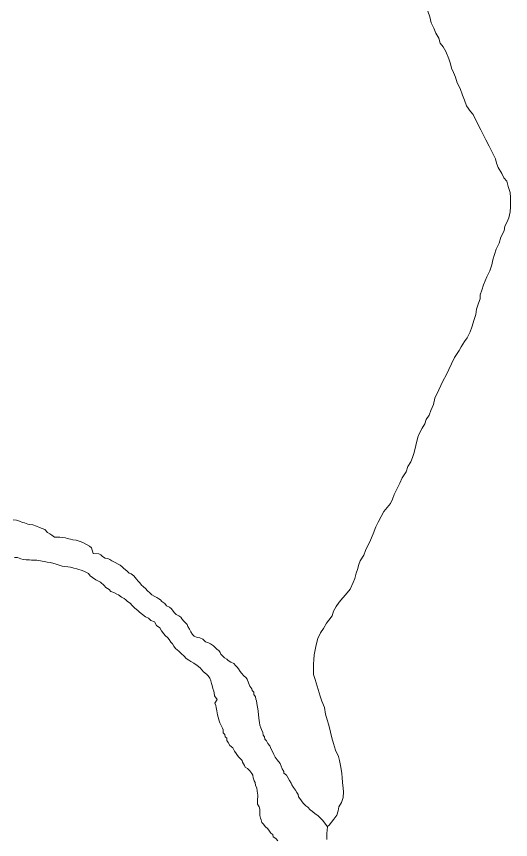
# Model space of a CAD drawing. Extents: x 553962 to 842807, y 8883888 to 9032388.
# Drawn here: x 592343 to 593554, y 8906068 to 8908084 of the extents above; entities that cross this region are included whole.
import ezdxf

# ---------------------------------------------------------------- set-up
doc = ezdxf.new("R2010")
doc.units = 0
doc.header["$LTSCALE"] = 200
doc.layers.add('6', color=7, linetype='Continuous', lineweight=13)

msp = doc.modelspace()

# ---------------------------------------------------------------- linework, layer by layer
at = {"layer": '6'}
for points in [[(593351.1, 8908096.9), (593356.7, 8908083.3), (593359.7, 8908068.8), (593366.2, 8908055.2), (593371.1, 8908043.2), (593378.1, 8908031.4), (593382, 8908019.2), (593389.2, 8908009.7), (593395.4, 8907998.6), (593402.6, 8907980.2), (593407.1, 8907968.6), (593409.8, 8907958), (593414.3, 8907946.9), (593419.3, 8907935.2), (593423.2, 8907921.8), (593431, 8907907.4), (593436.5, 8907891.8), (593441.6, 8907879.6), (593446.3, 8907865.6), (593455.8, 8907851.6), (593462.2, 8907844), (593474.6, 8907818.9), (593481.1, 8907806.4), (593488, 8907793.4), (593493.5, 8907782.3), (593501.9, 8907766.8), (593517.3, 8907735.7), (593520.2, 8907725.1), (593523.7, 8907714.1), (593533.1, 8907699.6), (593538.1, 8907689), (593545, 8907680.5), (593548.5, 8907667.9), (593553.4, 8907653.4), (593553.6, 8907651)], [(593351.1, 8908096.9), (593356.7, 8908083.3), (593359.7, 8908068.8), (593366.2, 8908055.2), (593371.1, 8908043.2), (593378.1, 8908031.4), (593382, 8908019.2), (593389.2, 8908009.7), (593395.4, 8907998.6), (593402.6, 8907980.2), (593407.1, 8907968.6), (593409.8, 8907958), (593414.3, 8907946.9), (593419.3, 8907935.2), (593423.2, 8907921.8), (593431, 8907907.4), (593436.5, 8907891.8), (593441.6, 8907879.6), (593446.3, 8907865.6), (593455.8, 8907851.6), (593462.2, 8907844), (593474.6, 8907818.9), (593481.1, 8907806.4), (593488, 8907793.4), (593493.5, 8907782.3), (593501.9, 8907766.8), (593517.3, 8907735.7), (593520.2, 8907725.1), (593523.7, 8907714.1), (593533.1, 8907699.6), (593538.1, 8907689), (593545, 8907680.5), (593548.5, 8907667.9), (593553.4, 8907653.4), (593553.6, 8907651)], [(593553.6, 8907651), (593554.3, 8907643.4), (593554.2, 8907617.9), (593553.7, 8907605.4), (593550.1, 8907591.4), (593545.5, 8907579.4), (593540.5, 8907570.4), (593538.4, 8907559.4), (593530.3, 8907543.4), (593526.3, 8907528.9), (593519.2, 8907514), (593515.1, 8907501), (593510.6, 8907488), (593508.5, 8907476), (593503.4, 8907461.5), (593496.4, 8907446.5), (593488.3, 8907426.5), (593484.2, 8907414.1), (593480.1, 8907402.1), (593479.6, 8907392.6), (593476, 8907382.1), (593470.5, 8907367.1), (593468.9, 8907354.6), (593464.8, 8907341.6), (593459.2, 8907323.1), (593455.2, 8907312.1), (593447.6, 8907297.1), (593441.6, 8907288.2), (593433.5, 8907275.2), (593428, 8907266.2), (593416.9, 8907249.2), (593409.3, 8907233.3), (593402.7, 8907219.3), (593396.1, 8907205.8), (593389.1, 8907192.3), (593383, 8907179.9), (593378.4, 8907170)], [(593553.6, 8907651), (593554.3, 8907643.4), (593554.2, 8907617.9), (593553.7, 8907605.4), (593550.1, 8907591.4), (593545.5, 8907579.4), (593540.5, 8907570.4), (593538.4, 8907559.4), (593530.3, 8907543.4), (593526.3, 8907528.9), (593519.2, 8907514), (593515.1, 8907501), (593510.6, 8907488), (593508.5, 8907476), (593503.4, 8907461.5), (593496.4, 8907446.5), (593488.3, 8907426.5), (593484.2, 8907414.1), (593480.1, 8907402.1), (593479.6, 8907392.6), (593476, 8907382.1), (593470.5, 8907367.1), (593468.9, 8907354.6), (593464.8, 8907341.6), (593459.2, 8907323.1), (593455.2, 8907312.1), (593447.6, 8907297.1), (593441.6, 8907288.2), (593433.5, 8907275.2), (593428, 8907266.2), (593416.9, 8907249.2), (593409.3, 8907233.3), (593402.7, 8907219.3), (593396.1, 8907205.8), (593389.1, 8907192.3), (593383, 8907179.9), (593378.4, 8907170)], [(593378.4, 8907170), (593368.8, 8907149.4), (593365.3, 8907133.4), (593358.7, 8907119.4), (593355.1, 8907107.9), (593347.6, 8907097), (593344, 8907086.5), (593337.5, 8907075.5), (593331.4, 8907063.5), (593327.3, 8907053.5), (593321.8, 8907033.1), (593318.2, 8907016.1), (593313.6, 8907004.1), (593309.6, 8906993.6), (593302, 8906981.6), (593297.9, 8906968.6), (593288.3, 8906954.2), (593282.8, 8906941.2), (593279.1, 8906934.2)], [(593378.4, 8907170), (593368.8, 8907149.4), (593365.3, 8907133.4), (593358.7, 8907119.4), (593355.1, 8907107.9), (593347.6, 8907097), (593344, 8907086.5), (593337.5, 8907075.5), (593331.4, 8907063.5), (593327.3, 8907053.5), (593321.8, 8907033.1), (593318.2, 8907016.1), (593313.6, 8907004.1), (593309.6, 8906993.6), (593302, 8906981.6), (593297.9, 8906968.6), (593288.3, 8906954.2), (593282.8, 8906941.2), (593279.1, 8906934.2)], [(593279.1, 8906934.2), (593268.6, 8906913.7), (593264.6, 8906901.7), (593259.5, 8906891.2), (593251.5, 8906881.3), (593243.9, 8906871.3), (593236.9, 8906859.8), (593229.3, 8906845.8), (593224.2, 8906833.9), (593217.1, 8906816.9), (593211.1, 8906801.4), (593198.4, 8906776.4), (593194.4, 8906764.4), (593185.8, 8906750.5), (593182.2, 8906741.5), (593178.7, 8906730), (593175.6, 8906720.5), (593172.1, 8906707.5), (593168, 8906698), (593160.9, 8906681.6), (593149.9, 8906667.6), (593142.8, 8906660.1), (593133.8, 8906649.7), (593126.7, 8906639.2), (593120.2, 8906627.2), (593116.6, 8906616.2), (593109, 8906605.8), (593103, 8906597.8), (593095.4, 8906584.8), (593087.9, 8906574.3), (593081.3, 8906560.3), (593077.2, 8906545.3), (593073.1, 8906520.3), (593071.5, 8906508.3), (593071, 8906498.3), (593070.9, 8906482.8), (593071.4, 8906472.8), (593074.8, 8906459.8), (593080.2, 8906444.2), (593087.1, 8906419.7), (593091.6, 8906407.1), (593098, 8906391.6), (593100.4, 8906375.6), (593104.4, 8906361.5), (593108.3, 8906348.5), (593112.7, 8906331), (593115.7, 8906317.4), (593120.1, 8906303.4), (593125, 8906287.3), (593132.5, 8906271.8), (593134.9, 8906261.8), (593138.3, 8906245.7), (593140.3, 8906229.7), (593141.2, 8906220.2), (593142.2, 8906208.2), (593143.6, 8906194.2), (593144.6, 8906184.6), (593144, 8906171.1), (593139.4, 8906158.7), (593132.9, 8906148.2), (593131.8, 8906138.2), (593128.3, 8906127.7), (593121.2, 8906117.7), (593109.6, 8906103.7), (593105.4, 8906100)], [(593279.1, 8906934.2), (593268.6, 8906913.7), (593264.6, 8906901.7), (593259.5, 8906891.2), (593251.5, 8906881.3), (593243.9, 8906871.3), (593236.9, 8906859.8), (593229.3, 8906845.8), (593224.2, 8906833.9), (593217.1, 8906816.9), (593211.1, 8906801.4), (593198.4, 8906776.4), (593194.4, 8906764.4), (593185.8, 8906750.5), (593182.2, 8906741.5), (593178.7, 8906730), (593175.6, 8906720.5), (593172.1, 8906707.5), (593168, 8906698), (593160.9, 8906681.6), (593149.9, 8906667.6), (593142.8, 8906660.1), (593133.8, 8906649.7), (593126.7, 8906639.2), (593120.2, 8906627.2), (593116.6, 8906616.2), (593109, 8906605.8), (593103, 8906597.8), (593095.4, 8906584.8), (593087.9, 8906574.3), (593081.3, 8906560.3), (593077.2, 8906545.3), (593073.1, 8906520.3), (593071.5, 8906508.3), (593071, 8906498.3), (593070.9, 8906482.8), (593071.4, 8906472.8), (593074.8, 8906459.8), (593080.2, 8906444.2), (593087.1, 8906419.7), (593091.6, 8906407.1), (593098, 8906391.6), (593100.4, 8906375.6), (593104.4, 8906361.5), (593108.3, 8906348.5), (593112.7, 8906331), (593115.7, 8906317.4), (593120.1, 8906303.4), (593125, 8906287.3), (593132.5, 8906271.8), (593134.9, 8906261.8), (593138.3, 8906245.7), (593140.3, 8906229.7), (593141.2, 8906220.2), (593142.2, 8906208.2), (593143.6, 8906194.2), (593144.6, 8906184.6), (593144, 8906171.1), (593139.4, 8906158.7), (593132.9, 8906148.2), (593131.8, 8906138.2), (593128.3, 8906127.7), (593121.2, 8906117.7), (593109.6, 8906103.7), (593105.4, 8906100)], [(592334.5, 8906851.3), (592343, 8906850.2), (592350, 8906847.7), (592357.5, 8906845.1), (592362, 8906843.6), (592370.5, 8906840.5), (592375.4, 8906839.5), (592382.4, 8906838.9), (592391.4, 8906835.4), (592398.9, 8906832.3), (592405.4, 8906830.3), (592411.9, 8906827.2), (592418.8, 8906820.2), (592424.8, 8906817.1), (592429.3, 8906813.6), (592436.2, 8906809.1), (592441.7, 8906809), (592449.2, 8906808.5), (592456.2, 8906807.9), (592462.7, 8906806.9), (592467.2, 8906805.3), (592475.2, 8906803.8), (592481.2, 8906802.2), (592489.2, 8906801.2), (592494.2, 8906799.7), (592501.2, 8906797.1), (592507.2, 8906794.6), (592514.6, 8906790.5), (592522.1, 8906786.5), (592526.6, 8906782.9), (592531, 8906768.4), (592545, 8906768.3), (592549.5, 8906765.2), (592553.9, 8906761.2), (592560.4, 8906757.7), (592566.4, 8906756.6)], [(592797.4, 8906484.2), (592793, 8906488.8), (592786, 8906494.3), (592778, 8906500.4), (592770.1, 8906503.9), (592765.6, 8906507.5), (592758.6, 8906511.5), (592754.2, 8906517.5), (592746.7, 8906523.6), (592740.7, 8906529.2), (592732.8, 8906535.7), (592728.8, 8906541.8), (592725.4, 8906547.8), (592721.4, 8906551.8), (592717.5, 8906557.8), (592713.5, 8906562.4), (592707, 8906567.9), (592704.1, 8906571.9), (592698.1, 8906579.5), (592694.2, 8906587), (592685.7, 8906592.6), (592680.8, 8906601.2), (592672.3, 8906604.7), (592666.8, 8906610.8), (592659.3, 8906613.8), (592651.9, 8906619.4), (592644.4, 8906625.4), (592640, 8906629), (592633, 8906635), (592626, 8906641.1), (592621.6, 8906647.1), (592615.1, 8906651.2), (592611.1, 8906655.2), (592606.7, 8906658.2), (592600.2, 8906661.8), (592593.2, 8906667.8), (592588.7, 8906669.3), (592581.8, 8906673.4), (592573.8, 8906675.5), (592569.8, 8906681), (592561.8, 8906685.6), (592557.4, 8906690.6), (592548.4, 8906698.2), (592544, 8906701.2), (592537, 8906704.2), (592529.5, 8906709.8), (592523.1, 8906713.8), (592519.1, 8906719.9), (592514.6, 8906721.9), (592507.6, 8906725.5), (592501.7, 8906728), (592495.2, 8906729.6), (592490.7, 8906731.1), (592483.2, 8906732.6), (592475.2, 8906735.2), (592468.7, 8906736.2), (592461.2, 8906737.3), (592454.7, 8906737.8), (592447.2, 8906739.9), (592440.2, 8906742.4), (592432.2, 8906745), (592425.3, 8906746.5), (592417.8, 8906747.6), (592411.8, 8906749.1), (592405.3, 8906750.2), (592397.3, 8906751.7), (592392.8, 8906752.3), (592388.3, 8906752.3), (592379.3, 8906752.8), (592374.8, 8906753.4), (592370.3, 8906753.4), (592366.3, 8906753.4), (592359.3, 8906754.5), (592353.3, 8906756), (592345.3, 8906758.6), (592337.8, 8906759.1)], [(592566.4, 8906756.6), (592571.4, 8906754.1), (592576.9, 8906751), (592584.8, 8906747), (592591.8, 8906742.4), (592596.8, 8906740.4), (592601.8, 8906735.9), (592606.2, 8906732.3), (592613.2, 8906726.3), (592619.2, 8906720.7), (592624.1, 8906719.2), (592630.1, 8906714.1), (592634.1, 8906710.1), (592637, 8906705.6), (592641, 8906701.1), (592645, 8906697), (592648.9, 8906691), (592653.4, 8906687.9), (592659.9, 8906681.9), (592663.3, 8906677.9), (592670.8, 8906671.3), (592674.8, 8906667.3), (592681.7, 8906663.7), (592686.7, 8906661.2), (592691.7, 8906657.7), (592696.2, 8906655.6), (592699.2, 8906651.1), (592706.1, 8906646.5), (592710.6, 8906640.5), (592718.1, 8906637.4), (592722.5, 8906633.4), (592727, 8906627.4), (592730.5, 8906623.3), (592733.9, 8906619.3), (592740.9, 8906615.8), (592745.9, 8906612.7), (592748.3, 8906608.7), (592752.8, 8906603.2), (592756.8, 8906599.1), (592761.2, 8906594.6), (592763.2, 8906590.1), (592767.2, 8906583.6), (592770.1, 8906577), (592774.6, 8906570.5), (592778.5, 8906566.4), (592785.5, 8906562.9), (592792.5, 8906562.3), (592800, 8906558.8), (592806.5, 8906552.8), (592813.9, 8906549.7), (592818.4, 8906547.2), (592825.9, 8906542.6), (592830.3, 8906538.6), (592834.8, 8906534), (592839.3, 8906531), (592841.8, 8906526.5), (592843.7, 8906522.5), (592847.7, 8906518.4), (592852.7, 8906513.4), (592858.7, 8906510.3), (592861.6, 8906506.3), (592868.6, 8906502.3), (592875.6, 8906499.2), (592880, 8906494.7), (592883.5, 8906490.7), (592887.5, 8906486.1), (592891.4, 8906480.1), (592894.4, 8906475.6), (592900.4, 8906469.5), (592904.8, 8906465), (592908.3, 8906460.9), (592911.7, 8906451.9), (592915.2, 8906443.9), (592919.6, 8906437.3), (592920.6, 8906433.3), (592924.6, 8906429.3), (592924.5, 8906423.3), (592928.5, 8906417.8), (592929.9, 8906411.7), (592930.9, 8906407.7), (592931.9, 8906402.2), (592933.3, 8906396.7), (592934.3, 8906388.7), (592935.2, 8906382.7), (592936.2, 8906373.6), (592937.1, 8906366.6), (592937.5, 8906359.1), (592938.5, 8906354.6), (592939.5, 8906348.6), (592941.9, 8906342.1), (592943.4, 8906337.5), (592946.8, 8906330.5), (592947.8, 8906324), (592951.2, 8906320), (592951.7, 8906313.9), (592955.7, 8906309.9), (592959.1, 8906303.4), (592963.6, 8906297.3), (592967, 8906289.8), (592970.5, 8906283.8), (592973.4, 8906276.8)], [(592983.8, 8906064.9), (592978.9, 8906070.9), (592972.4, 8906075), (592971.4, 8906080.5), (592966.5, 8906084), (592963, 8906088.6), (592959, 8906094.6), (592952.6, 8906100.1), (592948.1, 8906105.7), (592944.1, 8906109.7), (592942.7, 8906116.2), (592940.7, 8906120.8), (592939.3, 8906127.3), (592939.3, 8906133.3), (592939.3, 8906137.3), (592939.4, 8906142.3), (592937.9, 8906148.3), (592934, 8906154.8), (592934, 8906158.8), (592934, 8906162.9), (592934.2, 8906176.9), (592933.2, 8906186.9), (592931.8, 8906194.4), (592928.8, 8906200.9), (592927.9, 8906208), (592925.4, 8906212), (592923.5, 8906219), (592922, 8906225.5), (592919.6, 8906230.1), (592915.1, 8906236.1), (592909.1, 8906242.1), (592903.7, 8906245.2), (592902.2, 8906249.2), (592899.7, 8906253.7), (592897.2, 8906257.7), (592895.8, 8906261.8), (592886.8, 8906270.8), (592877.4, 8906284.4), (592873, 8906292.9), (592866, 8906298.5), (592862.1, 8906306), (592858.6, 8906310.6), (592858.2, 8906316.1), (592854.7, 8906320.1), (592853.7, 8906325.6), (592849.8, 8906329.7), (592849.3, 8906336.7), (592847.9, 8906340.7), (592844.4, 8906347.2), (592841, 8906354.2), (592840, 8906359.2), (592837.1, 8906367.8), (592835.6, 8906373.3), (592834.2, 8906383.3), (592832.7, 8906391.3), (592831.3, 8906396.4), (592828.8, 8906402.4), (592834.9, 8906411.4), (592828.5, 8906420.4), (592827.5, 8906427.4), (592826.5, 8906431.4), (592824.1, 8906438.5), (592822.6, 8906445.5), (592821.2, 8906450), (592819.7, 8906457), (592816.8, 8906463.1), (592812.8, 8906469.1), (592808.3, 8906473.1), (592801.4, 8906479.2), (592797.4, 8906484.2)], [(592973.4, 8906276.8), (592977.4, 8906269.7), (592981.8, 8906263.7), (592989.3, 8906254.1), (592994.2, 8906241.1), (592998.1, 8906234.5), (592998.6, 8906230.5), (593004.6, 8906226), (593008, 8906219.9), (593012, 8906212.9), (593016.4, 8906206.4), (593017.9, 8906201.9), (593022.3, 8906195.8), (593026.8, 8906189.3), (593030.2, 8906183.2), (593033.7, 8906178.7), (593034.2, 8906172.7), (593037.6, 8906168.7), (593041.6, 8906163.2), (593045.6, 8906157.1), (593052.5, 8906151.1), (593057, 8906147.5), (593062.9, 8906141), (593068.9, 8906136.9), (593074.9, 8906130.9), (593081.3, 8906127.3), (593085.8, 8906123.3), (593089.3, 8906119.3), (593093.2, 8906115.2), (593096.7, 8906111.2), (593105.6, 8906099.6), (593103.5, 8906082.6), (593103.5, 8906078.6), (593103.4, 8906072.1), (593103.9, 8906068.1)]]:
    msp.add_lwpolyline(points, dxfattribs=at)

doc.saveas('drawing.dxf')
